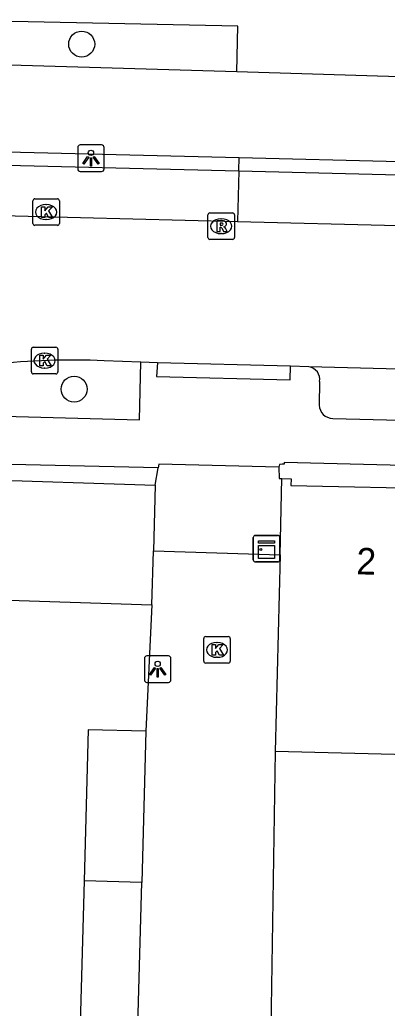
# Model space of a CAD drawing. Extents: x 162082 to 163393, y 388091 to 388632.
# Drawn here: x 162360.76 to 162374.61, y 388440.2 to 388477.48 of the extents above; entities that cross this region are included whole.
import ezdxf

# ---------------------------------------------------------------- set-up
doc = ezdxf.new("R2010")
doc.units = 0
for name, color, linetype in [('IMGEO_Boom', 7, 'Continuous'), ('IMGEO_Fietspad_gesloten', 7, 'Continuous'), ('IMGEO_Kast', 7, 'Continuous'), ('IMGEO_Kolk', 7, 'Continuous'), ('IMGEO_Lichtpunt', 7, 'Continuous'), ('IMGEO_Pand', 7, 'Continuous'), ('IMGEO_Pand_nummerreeks', 7, 'Continuous'), ('IMGEO_Parkeervlak_open', 7, 'Continuous'), ('IMGEO_Rijbaan_lokaal_gesloten', 7, 'Continuous'), ('IMGEO_Rijbaan_lokaal_open', 7, 'Continuous'), ('IMGEO_Rioolput', 7, 'Continuous'), ('IMGEO_Voetpad_open', 7, 'Continuous')]:
    doc.layers.add(name, color=color, linetype=linetype)

msp = doc.modelspace()

# ---------------------------------------------------------------- linework, layer by layer
at = {"layer": 'IMGEO_Boom'}
for centre in [(162363.097, 388476.562), (162362.811, 388463.549)]:
    msp.add_circle(centre, 0.489, dxfattribs=at)
at = {"layer": 'IMGEO_Fietspad_gesloten'}
for points in [[(162368.942, 388475.51), (162357.381, 388475.853)], [(162375.068, 388475.331), (162368.942, 388475.51)], [(162358.201, 388472.554), (162369.037, 388472.285)], [(162369.037, 388472.285), (162375.078, 388472.135)]]:
    msp.add_lwpolyline(points, dxfattribs=at)
at = {"layer": 'IMGEO_Kast'}
for p, q in [((162369.64, 388458.033), (162370.481, 388458.033)), ((162370.481, 388458.033), (162369.64, 388458.033)), ((162369.565, 388457.108), (162369.565, 388457.949)), ((162369.565, 388457.949), (162369.565, 388457.108)), ((162370.565, 388457.958), (162370.565, 388457.117)), ((162370.565, 388457.117), (162370.565, 388457.958)), ((162370.49, 388457.033), (162369.649, 388457.033)), ((162369.649, 388457.033), (162370.49, 388457.033))]:
    msp.add_line(p, q, dxfattribs=at)
for points in [[(162369.76, 388457.823), (162370.36, 388457.823), (162370.36, 388457.738), (162369.76, 388457.738), (162369.76, 388457.823)], [(162369.76, 388457.648), (162370.36, 388457.648), (162370.36, 388457.159), (162369.76, 388457.159), (162369.76, 388457.648)]]:
    msp.add_lwpolyline(points, dxfattribs=at)
msp.add_circle((162369.844, 388457.497), 0.0377, dxfattribs=at)
for centre, start, end in [((162369.643, 388457.955), 92.4484, 184.2845), ((162369.643, 388457.955), 92.4484, 184.2845), ((162370.487, 388457.955), 2.4484, 94.2845), ((162370.487, 388457.955), 2.4484, 94.2845), ((162369.643, 388457.111), 182.4484, 274.2845), ((162369.643, 388457.111), 182.4484, 274.2845), ((162370.487, 388457.111), 272.4484, 4.2845), ((162370.487, 388457.111), 272.4484, 4.2845)]:
    msp.add_arc(centre, 0.0779, start, end, dxfattribs=at)
at = {"layer": 'IMGEO_Kolk'}
for p, q in [((162361.333, 388470.727), (162362.185, 388470.727)), ((162361.258, 388469.801), (162361.258, 388470.653)), ((162361.746, 388470.507), (162361.771, 388470.507)), ((162362.259, 388470.653), (162362.259, 388469.801)), ((162361.769, 388469.947), (162361.744, 388469.947)), ((162362.185, 388469.727), (162361.333, 388469.727)), ((162361.274, 388465.126), (162362.126, 388465.126)), ((162361.199, 388464.2), (162361.199, 388465.052)), ((162361.687, 388464.906), (162361.712, 388464.906)), ((162362.2, 388465.052), (162362.2, 388464.2)), ((162361.71, 388464.346), (162361.685, 388464.346)), ((162362.126, 388464.126), (162361.274, 388464.126)), ((162367.695, 388453.29), (162367.695, 388454.142)), ((162367.77, 388454.216), (162368.622, 388454.216)), ((162368.183, 388453.996), (162368.208, 388453.996)), ((162368.696, 388454.142), (162368.696, 388453.29)), ((162368.622, 388453.216), (162367.77, 388453.216)), ((162368.206, 388453.436), (162368.181, 388453.436))]:
    msp.add_line(p, q, dxfattribs=at)
for points in [[(162361.333, 388470.727), (162362.185, 388470.727)], [(162361.258, 388469.801), (162361.258, 388470.653)], [(162361.579, 388470.427), (162361.702, 388470.427), (162361.702, 388470.276), (162361.832, 388470.427), (162361.996, 388470.427), (162361.85, 388470.276), (162362.003, 388470.027), (162361.851, 388470.027), (162361.766, 388470.191), (162361.702, 388470.124), (162361.702, 388470.027), (162361.579, 388470.027), (162361.579, 388470.427)], [(162362.259, 388470.653), (162362.259, 388469.801)], [(162362.185, 388469.727), (162361.333, 388469.727)], [(162361.274, 388465.126), (162362.126, 388465.126)], [(162361.199, 388464.2), (162361.199, 388465.052)], [(162361.52, 388464.826), (162361.643, 388464.826), (162361.643, 388464.675), (162361.773, 388464.826), (162361.937, 388464.826), (162361.791, 388464.675), (162361.944, 388464.426), (162361.792, 388464.426), (162361.707, 388464.59), (162361.643, 388464.523), (162361.643, 388464.426), (162361.52, 388464.426), (162361.52, 388464.826)], [(162362.2, 388465.052), (162362.2, 388464.2)], [(162362.126, 388464.126), (162361.274, 388464.126)], [(162367.695, 388453.29), (162367.695, 388454.142)], [(162367.77, 388454.216), (162368.622, 388454.216)], [(162368.016, 388453.916), (162368.139, 388453.916), (162368.139, 388453.765), (162368.269, 388453.916), (162368.433, 388453.916), (162368.287, 388453.765), (162368.44, 388453.516), (162368.288, 388453.516), (162368.203, 388453.68), (162368.139, 388453.613), (162368.139, 388453.516), (162368.016, 388453.516), (162368.016, 388453.916)], [(162368.696, 388454.142), (162368.696, 388453.29)], [(162368.622, 388453.216), (162367.77, 388453.216)]]:
    msp.add_lwpolyline(points, dxfattribs=at)
for centre, start, end in [((162361.335, 388470.651), 91.552, 178.448), ((162361.335, 388470.651), 91.552, 178.448), ((162362.183, 388470.651), 1.552, 88.448), ((162362.183, 388470.651), 1.552, 88.448), ((162361.335, 388469.803), 181.552, 268.448), ((162361.335, 388469.803), 181.552, 268.448), ((162362.183, 388469.803), 271.552, 358.448), ((162362.183, 388469.803), 271.552, 358.448), ((162361.276, 388465.05), 91.552, 178.448), ((162361.276, 388465.05), 91.552, 178.448), ((162362.124, 388465.05), 1.552, 88.448), ((162362.124, 388465.05), 1.552, 88.448), ((162361.276, 388464.202), 181.552, 268.448), ((162361.276, 388464.202), 181.552, 268.448), ((162362.124, 388464.202), 271.552, 358.448), ((162362.124, 388464.202), 271.552, 358.448), ((162367.772, 388454.14), 91.552, 178.448), ((162367.772, 388454.14), 91.552, 178.448), ((162368.62, 388454.14), 1.552, 88.448), ((162368.62, 388454.14), 1.552, 88.448), ((162367.772, 388453.292), 181.552, 268.448), ((162367.772, 388453.292), 181.552, 268.448), ((162368.62, 388453.292), 271.552, 358.448), ((162368.62, 388453.292), 271.552, 358.448)]:
    msp.add_arc(centre, 0.0765, start, end, dxfattribs=at)
for centre, major_axis, ratio, start_param, end_param in [((162361.745, 388470.227), (-0.387, 0.002), 0.722429, 4.712389, 7.853982), ((162361.77, 388470.227), (-0.39, 0.002), 0.717154, 1.570796, 4.712389), ((162361.686, 388464.626), (-0.387, 0.002), 0.722429, 4.712389, 7.853982), ((162361.711, 388464.626), (-0.39, 0.002), 0.717154, 1.570796, 4.712389), ((162368.182, 388453.716), (-0.387, 0.002), 0.722429, 4.712389, 7.853982), ((162368.207, 388453.716), (-0.39, 0.002), 0.717154, 1.570796, 4.712389)]:
    msp.add_ellipse(centre, major_axis=major_axis, ratio=ratio, start_param=start_param, end_param=end_param, dxfattribs=at)
at = {"layer": 'IMGEO_Lichtpunt'}
for p, q in [((162362.947, 388472.662), (162362.947, 388471.855)), ((162362.947, 388472.662), (162362.947, 388471.855)), ((162363.849, 388472.757), (162363.041, 388472.757)), ((162363.849, 388472.757), (162363.041, 388472.757)), ((162363.943, 388471.855), (162363.943, 388472.662)), ((162363.943, 388471.855), (162363.943, 388472.662)), ((162363.041, 388471.761), (162363.849, 388471.761)), ((162363.041, 388471.761), (162363.849, 388471.761)), ((162365.462, 388453.393), (162365.462, 388452.586)), ((162365.462, 388453.393), (162365.462, 388452.586)), ((162366.364, 388453.488), (162365.556, 388453.488)), ((162366.364, 388453.488), (162365.556, 388453.488)), ((162366.458, 388452.586), (162366.458, 388453.393)), ((162366.458, 388452.586), (162366.458, 388453.393)), ((162365.556, 388452.492), (162366.364, 388452.492)), ((162365.556, 388452.492), (162366.364, 388452.492))]:
    msp.add_line(p, q, dxfattribs=at)
for points in [[(162363.321, 388472.326), (162363.36, 388472.298), (162363.172, 388472.036), (162363.134, 388472.063), (162363.321, 388472.326)], [(162363.423, 388472.278), (162363.47, 388472.278), (162363.47, 388471.956), (162363.423, 388471.956), (162363.423, 388472.278)], [(162363.533, 388472.298), (162363.571, 388472.325), (162363.758, 388472.063), (162363.719, 388472.035), (162363.533, 388472.298)], [(162365.836, 388453.057), (162365.875, 388453.029), (162365.687, 388452.767), (162365.649, 388452.794), (162365.836, 388453.057)], [(162365.938, 388453.009), (162365.985, 388453.009), (162365.985, 388452.687), (162365.938, 388452.687), (162365.938, 388453.009)], [(162366.048, 388453.029), (162366.086, 388453.056), (162366.273, 388452.794), (162366.234, 388452.766), (162366.048, 388453.029)]]:
    msp.add_lwpolyline(points, dxfattribs=at)
for centre in [(162363.446, 388472.46), (162365.961, 388453.191)]:
    msp.add_circle(centre, 0.0994, dxfattribs=at)
for centre, start, end in [((162363.041, 388472.662), 90, 180), ((162363.041, 388472.662), 90, 180), ((162363.849, 388472.662), 0, 90), ((162363.849, 388472.662), 0, 90), ((162363.041, 388471.855), 180, 270), ((162363.041, 388471.855), 180, 270), ((162363.849, 388471.855), 270, 0), ((162363.849, 388471.855), 270, 360), ((162365.556, 388453.393), 90, 180), ((162365.556, 388453.393), 90, 180), ((162366.364, 388453.393), 0, 90), ((162366.364, 388453.393), 0, 90), ((162365.556, 388452.586), 180, 270), ((162365.556, 388452.586), 180, 270), ((162366.364, 388452.586), 270, 0), ((162366.364, 388452.586), 270, 360)]:
    msp.add_arc(centre, 0.0946, start, end, dxfattribs=at)
at = {"layer": 'IMGEO_Pand'}
for points in [[(162345.897, 388445.509), (162345.903, 388445.725), (162346.134, 388445.718), (162346.31, 388451.772), (162346.13, 388451.772), (162346.132, 388451.968), (162346.42, 388451.96), (162346.44, 388454.9), (162350.69, 388457.83), (162358.9, 388460.15), (162365.87, 388459.93)], [(162365.87, 388459.93), (162365.799, 388457.454)], [(162370.574, 388457.3), (162370.644, 388460.18)], [(162370.644, 388460.18), (162370.99, 388460.172), (162370.984, 388459.916), (162376.976, 388459.791), (162376.982, 388459.966), (162377.097, 388459.963)], [(162365.74, 388455.41), (162365.799, 388457.454)], [(162370.574, 388457.3), (162370.394, 388449.881)], [(162356.228, 388445.209), (162356.269, 388446.627), (162356.57, 388455.71), (162360.743, 388455.573), (162365.74, 388455.41)], [(162365.51, 388450.646), (162363.338, 388450.704), (162363.187, 388445.007)], [(162365.51, 388450.646), (162365.359, 388444.944)], [(162376.849, 388449.721), (162375.393, 388449.757), (162370.394, 388449.881)], [(162363.187, 388445.007), (162363.02, 388438.709)], [(162365.359, 388444.944), (162363.187, 388445.007)], [(162365.192, 388438.646), (162365.359, 388444.944)]]:
    msp.add_lwpolyline(points, dxfattribs=at)
at = {"layer": 'IMGEO_Parkeervlak_open'}
msp.add_lwpolyline([(162358.203, 388472.042), (162369.02, 388471.78)], dxfattribs=at)
at = {"layer": 'IMGEO_Rijbaan_lokaal_gesloten'}
for points in [[(162357.12, 388470.167), (162368.972, 388469.873)], [(162368.972, 388469.873), (162375.01, 388469.723)], [(162365.328, 388464.563), (162363.947, 388464.619)], [(162365.948, 388464.538), (162365.328, 388464.563)], [(162370.967, 388464.412), (162365.948, 388464.538)], [(162371.659, 388464.386), (162370.967, 388464.412)], [(162390.127, 388463.916), (162371.659, 388464.386)]]:
    msp.add_lwpolyline(points, dxfattribs=at)
msp.add_arc((162362.739, 388437.47), 27.176, 87.4521, 96.3336, dxfattribs=at)
at = {"layer": 'IMGEO_Rijbaan_lokaal_open'}
for points in [[(162370.521, 388460.602), (162366.001, 388460.726), (162365.975, 388460.578)], [(162370.521, 388460.602), (162370.536, 388460.18), (162370.644, 388460.18)], [(162365.87, 388459.93), (162365.975, 388460.578)], [(162365.799, 388457.454), (162370.574, 388457.3)], [(162365.74, 388455.41), (162365.51, 388450.646)], [(162370.394, 388449.881), (162370.224, 388439.424)]]:
    msp.add_lwpolyline(points, dxfattribs=at)
at = {"layer": 'IMGEO_Rioolput'}
for p, q in [((162367.856, 388469.268), (162367.856, 388470.12)), ((162367.931, 388470.194), (162368.783, 388470.194)), ((162368.344, 388469.974), (162368.369, 388469.974)), ((162368.857, 388470.12), (162368.857, 388469.268)), ((162368.783, 388469.194), (162367.931, 388469.194)), ((162368.367, 388469.414), (162368.342, 388469.414))]:
    msp.add_line(p, q, dxfattribs=at)
for points in [[(162367.856, 388469.268), (162367.856, 388470.12)], [(162367.931, 388470.194), (162368.783, 388470.194)], [(162368.857, 388470.12), (162368.857, 388469.268)], [(162368.445, 388469.892), (162368.193, 388469.894), (162368.193, 388469.494)], [(162368.193, 388469.494), (162368.317, 388469.494), (162368.317, 388469.656), (162368.328, 388469.656)], [(162368.371, 388469.813), (162368.317, 388469.813), (162368.317, 388469.732)], [(162368.317, 388469.732), (162368.369, 388469.732)], [(162368.375, 388469.627), (162368.446, 388469.494), (162368.586, 388469.494), (162368.521, 388469.62)], [(162368.783, 388469.194), (162367.931, 388469.194)]]:
    msp.add_lwpolyline(points, dxfattribs=at)
for centre, radius, start, end in [((162367.933, 388470.118), 0.0765, 91.552, 178.448), ((162367.933, 388470.118), 0.0765, 91.552, 178.448), ((162368.781, 388470.118), 0.0765, 1.552, 88.448), ((162368.781, 388470.118), 0.0765, 1.552, 88.448), ((162368.327, 388469.603), 0.0533, 26.0293, 88.6989), ((162368.353, 388469.921), 0.19, 274.7715, 282.9687), ((162368.377, 388469.717), 0.0964, 77.0061, 93.1865), ((162368.391, 388469.774), 0.0378, 276.6634, 79.6772), ((162368.444, 388469.782), 0.109, 350.3612, 89.416), ((162368.442, 388469.782), 0.112, 277.5842, 350.9817), ((162368.426, 388469.567), 0.108, 29.5134, 73.7905), ((162367.933, 388469.27), 0.0765, 181.552, 268.448), ((162367.933, 388469.27), 0.0765, 181.552, 268.448), ((162368.781, 388469.27), 0.0765, 271.552, 358.448), ((162368.781, 388469.27), 0.0765, 271.552, 358.448)]:
    msp.add_arc(centre, radius, start, end, dxfattribs=at)
for centre, major_axis, ratio, start_param, end_param in [((162368.343, 388469.694), (-0.387, 0.002), 0.722429, 4.712389, 7.853982), ((162368.368, 388469.694), (-0.39, 0.002), 0.717154, 1.570796, 4.712389)]:
    msp.add_ellipse(centre, major_axis=major_axis, ratio=ratio, start_param=start_param, end_param=end_param, dxfattribs=at)
at = {"layer": 'IMGEO_Voetpad_open'}
for points in [[(162368.942, 388475.51), (162368.979, 388477.237), (162357.407, 388477.479), (162357.381, 388475.853)], [(162369.02, 388471.78), (162369.037, 388472.285)], [(162369.02, 388471.78), (162368.972, 388469.873)], [(162369.02, 388471.78), (162375.054, 388471.636)], [(162359.741, 388464.48), (162359.684, 388462.54), (162365.27, 388462.394), (162365.328, 388464.563)], [(162365.948, 388464.538), (162365.916, 388464.025), (162370.954, 388463.902), (162370.967, 388464.412)], [(162372.065, 388463.838), (162372.047, 388462.949)], [(162372.557, 388462.447), (162385.239, 388462.134), (162389.067, 388462.04)], [(162365.975, 388460.578), (162358.756, 388460.74), (162350.246, 388458.32), (162345.699, 388455.235)], [(162433.966, 388459.183), (162383.691, 388460.456), (162370.734, 388460.784), (162370.734, 388460.717), (162370.655, 388460.714), (162370.546, 388460.711), (162370.521, 388460.602)]]:
    msp.add_lwpolyline(points, dxfattribs=at)
for centre, radius, start, end in [((162371.595, 388463.914), 0.477, 350.844, 82.2237), ((162372.565, 388462.965), 0.518, 181.8053, 269.1005)]:
    msp.add_arc(centre, radius, start, end, dxfattribs=at)

# ---------------------------------------------------------------- texts
at = {"layer": 'IMGEO_Pand_nummerreeks'}
msp.add_text('2', height=1, rotation=358.4993, dxfattribs=at).set_placement((162373.44, 388456.568))

doc.saveas('drawing.dxf')
